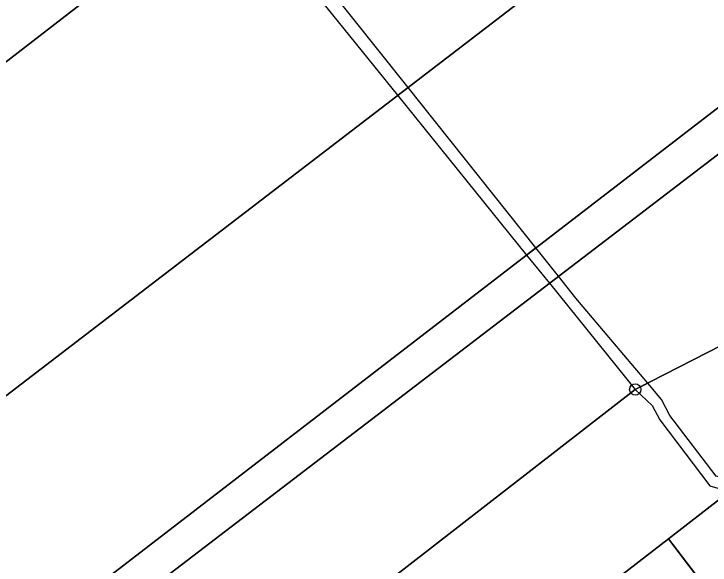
# Model space of a CAD drawing. Extents: x -751550 to -746116, y -1055108 to -1050700.
# Drawn here: x -749251.7 to -749190, y -1054335.5 to -1054286.7 of the extents above; entities that cross this region are included whole.
import ezdxf

# ---------------------------------------------------------------- set-up
doc = ezdxf.new("R2010")
doc.units = 0
for name, color, linetype in [('Hranice parcel', 7, 'Continuous'), ('Polygon parcely', 7, 'Continuous'), ('Věcná břemena k části', 7, 'Continuous'), ('Značky bodu BP', 7, 'Continuous')]:
    doc.layers.add(name, color=color, linetype=linetype)

msp = doc.modelspace()

# ---------------------------------------------------------------- linework, layer by layer
at = {"layer": 'Hranice parcel'}
for p, q in [((-749175.86, -1054319.41), (-749193.66, -1054333.23)), ((-749193.66, -1054333.23), (-749203.94, -1054341.16)), ((-749188.39, -1054340.11), (-749193.66, -1054333.23))]:
    msp.add_line(p, q, dxfattribs=at)
for points in [[(-748793.92, -1053988.92), (-748792.86, -1053991.48), (-748829.93, -1054021.47), (-748893.74, -1054071.53), (-748972.87, -1054131.98), (-749052.25, -1054193.06), (-749132.31, -1054253.78), (-749131.45, -1054254.91), (-749290.86, -1054376.77), (-749320.85, -1054399.7), (-749369.9, -1054437.17), (-749404.56, -1054463.59)], [(-749327.72, -1054401.29), (-749326.49, -1054400.29), (-749318.16, -1054394.14), (-749180.82, -1054288.5), (-749077.06, -1054206.06)], [(-749331.57, -1054381.14), (-749180.88, -1054265.71), (-749130.09, -1054228.12)], [(-749335.49, -1054354.9), (-749331.44, -1054352.01), (-749304.16, -1054330.54), (-749256.19, -1054293.83), (-749193.92, -1054245.73)], [(-749441.69, -1054507.25), (-749341.68, -1054430.81), (-749317.75, -1054412.43), (-749315.62, -1054415.21), (-749308.74, -1054410.95), (-749310.35, -1054408), (-749259.83, -1054369.01), (-749196.61, -1054319.98), (-749187.67, -1054315.39), (-749174.24, -1054303.76)]]:
    msp.add_lwpolyline(points, dxfattribs=at)
at = {"layer": 'Polygon parcely'}
for points in [[(-749109.87, -1053997.14), (-749107.8, -1054021.49), (-749105.17, -1054046.71), (-749103.89, -1054058.93), (-749100.38, -1054092.51), (-749106.25, -1054128.46), (-749107.79, -1054137.89), (-749111.96, -1054146.74), (-749113.24, -1054149.45), (-749121.42, -1054166.81), (-749126.88, -1054176.08), (-749155.32, -1054212.88), (-749181.92, -1054235.52), (-749193.92, -1054245.73), (-749256.19, -1054293.83), (-749304.16, -1054330.54), (-749331.44, -1054352.01)], [(-749331.57, -1054381.14), (-749180.88, -1054265.71), (-749130.09, -1054228.12), (-749136.08, -1054220.79), (-749112.22, -1054185.9), (-749092.97, -1054141.43)], [(-749064.7, -1054179.71), (-749129.32, -1054229.07), (-749130.09, -1054228.12), (-749180.88, -1054265.71), (-749331.57, -1054381.14), (-749326.56, -1054392.95), (-749327.72, -1054401.29), (-749326.49, -1054400.29), (-749318.16, -1054394.14), (-749180.82, -1054288.5), (-749077.06, -1054206.06)], [(-749052.25, -1054193.06), (-749132.31, -1054253.78), (-749131.45, -1054254.91), (-749290.86, -1054376.77), (-749320.85, -1054399.7), (-749369.9, -1054437.17), (-749404.56, -1054463.59), (-749446.91, -1054496.16), (-749525.78, -1054556.26), (-749526.36, -1054555.51), (-749565.5, -1054583.27), (-749602.03, -1054604.89), (-749646.78, -1054626.63), (-749698.34, -1054645.92)], [(-749077.06, -1054206.06), (-749180.82, -1054288.5), (-749318.16, -1054394.14), (-749326.49, -1054400.29), (-749327.72, -1054401.29), (-749358.55, -1054426.6), (-749368.47, -1054434.04), (-749405.74, -1054462.04), (-749404.56, -1054463.59), (-749369.9, -1054437.17), (-749320.85, -1054399.7), (-749290.86, -1054376.77), (-749131.45, -1054254.91), (-749132.31, -1054253.78), (-749052.25, -1054193.06)], [(-749527.14, -1054572.91), (-749484.27, -1054538.59), (-749481.82, -1054536.79), (-749441.69, -1054507.25), (-749341.68, -1054430.81), (-749317.75, -1054412.43), (-749315.62, -1054415.21), (-749308.74, -1054410.95), (-749310.35, -1054408), (-749259.83, -1054369.01), (-749196.61, -1054319.98), (-749187.67, -1054315.39), (-749174.24, -1054303.76), (-749172.23, -1054302.02), (-749138.91, -1054275.1), (-749099.49, -1054246.55)], [(-749203.94, -1054341.16), (-749193.66, -1054333.23), (-749175.86, -1054319.41), (-749174.29, -1054318.2), (-749167.37, -1054312.9), (-749174.24, -1054303.76), (-749187.67, -1054315.39), (-749196.61, -1054319.98), (-749259.83, -1054369.01)]]:
    msp.add_lwpolyline(points, dxfattribs=at)
for points in [[(-749184.28, -1054232.78), (-749214.86, -1054197.25), (-749218.18, -1054199.88), (-749226.79, -1054206.67), (-749220.66, -1054221.65), (-749303.99, -1054273.34), (-749337.54, -1054290.35), (-749339.29, -1054290.94), (-749352.48, -1054295.35), (-749346.59, -1054319.69), (-749335.49, -1054354.9), (-749331.44, -1054352.01), (-749304.16, -1054330.54), (-749256.19, -1054293.83), (-749193.92, -1054245.73), (-749181.92, -1054235.52)], [(-749175.86, -1054319.41), (-749193.66, -1054333.23), (-749188.39, -1054340.11), (-749179.81, -1054333.69), (-749180.04, -1054333.39), (-749177.18, -1054331.29), (-749176.39, -1054332.3), (-749172.3, -1054329.2), (-749166.75, -1054336.32), (-749163.3, -1054333.32), (-749173.76, -1054319.71)], [(-749186.95, -1054357.47), (-749183.7, -1054355), (-749179.52, -1054351.69), (-749179.89, -1054351.21), (-749182.21, -1054348.18), (-749188.39, -1054340.11), (-749193.66, -1054333.23), (-749203.94, -1054341.16), (-749202.59, -1054342.89), (-749200.91, -1054345.05), (-749194.86, -1054352.83), (-749192.81, -1054355.68), (-749189.74, -1054359.61), (-749187.98, -1054358.26)]]:
    msp.add_lwpolyline(points, close=True, dxfattribs=at)
at = {"layer": 'Věcná břemena k části'}
msp.add_lwpolyline([(-749252.15, -1054251.32), (-749251.48, -1054251.67), (-749248.47, -1054255.67), (-749237.52, -1054268.28), (-749232.27, -1054275.36), (-749227.73, -1054281.47), (-749217.69, -1054293.9), (-749206.25, -1054308.06), (-749205.43, -1054307.43), (-749216.76, -1054293.2), (-749231.47, -1054274.73), (-749231.82, -1054274.29), (-749236.74, -1054267.66), (-749247.69, -1054255.03), (-749250.82, -1054250.89), (-749251.73, -1054250.41)], dxfattribs=at)
for points in [[(-749196.61, -1054319.98), (-749195.49, -1054319.41), (-749201.87, -1054311.89), (-749203.43, -1054309.94), (-749205.43, -1054307.43), (-749206.25, -1054308.06), (-749204.23, -1054310.55)], [(-749193.53, -1054322.27), (-749194.27, -1054320.85), (-749195.49, -1054319.41), (-749196.61, -1054319.98), (-749195.11, -1054321.4), (-749194.44, -1054322.68), (-749189.99, -1054328.53), (-749188.87, -1054328.85), (-749187.98, -1054328.59), (-749176.66, -1054319.71), (-749167.37, -1054312.9), (-749168.03, -1054312.03), (-749171.95, -1054314.97), (-749188.67, -1054327.87), (-749189.43, -1054327.65)]]:
    msp.add_lwpolyline(points, close=True, dxfattribs=at)
at = {"layer": 'Značky bodu BP'}
for radius in [0.5, 0.0303]:
    msp.add_circle((-749196.61, -1054319.98), radius, dxfattribs=at)

doc.saveas('drawing.dxf')
